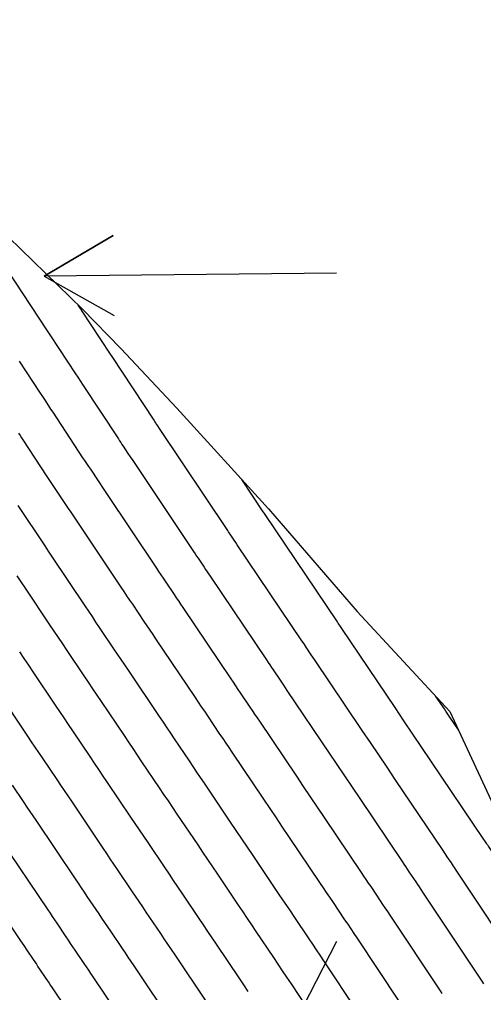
# Model space of a CAD drawing. Extents: x 954385 to 988206, y 1868364 to 1924553.
# Drawn here: x 956633.4 to 956668.1, y 1921815.1 to 1921887.9 of the extents above; entities that cross this region are included whole.
import ezdxf

# ---------------------------------------------------------------- set-up
doc = ezdxf.new("R2010")
doc.units = 0
for name, color, linetype in [('Ex_Major Contours', 7, 'Continuous'), ('Ex_Minor Contours', 7, 'Continuous'), ('Perimeter', 7, 'Continuous'), ('Slopes', 7, 'Continuous')]:
    doc.layers.add(name, color=color, linetype=linetype)

msp = doc.modelspace()

# ---------------------------------------------------------------- linework, layer by layer
at = {"layer": 'Ex_Major Contours'}
for points in [[(956633.368, 1921856.947), (956633.479, 1921856.778), (956633.59, 1921856.609), (956633.701, 1921856.44), (956635.496, 1921853.712), (956635.693, 1921853.413), (956635.891, 1921853.114), (956636.089, 1921852.816), (956636.288, 1921852.517), (956637.083, 1921851.326), (956637.282, 1921851.028), (956637.481, 1921850.73), (956637.68, 1921850.432), (956637.879, 1921850.134), (956641.015, 1921845.436), (956641.231, 1921845.113), (956641.447, 1921844.791), (956641.664, 1921844.468), (956641.88, 1921844.146), (956642.747, 1921842.856), (956642.964, 1921842.534), (956643.18, 1921842.212), (956643.397, 1921841.889), (956643.614, 1921841.567), (956646.576, 1921837.164), (956646.804, 1921836.824), (956647.033, 1921836.484), (956647.261, 1921836.144), (956647.49, 1921835.804), (956648.404, 1921834.445), (956648.632, 1921834.105), (956648.861, 1921833.765), (956649.089, 1921833.425), (956649.318, 1921833.086), (956651.678, 1921829.575), (956652.148, 1921828.877), (956652.617, 1921828.178), (956653.087, 1921827.48), (956653.557, 1921826.782), (956655.919, 1921823.27), (956656.147, 1921822.93), (956656.376, 1921822.591), (956656.604, 1921822.251), (956656.833, 1921821.911), (956657.747, 1921820.552), (956657.975, 1921820.212), (956658.203, 1921819.872), (956658.43, 1921819.531), (956658.656, 1921819.191), (956661.792, 1921814.467)], [(956666.248, 1921834.765), (956665.621, 1921835.697), (956665.516, 1921835.852), (956665.412, 1921836.007), (956665.307, 1921836.163), (956665.203, 1921836.318), (956664.573, 1921837.255)], [(956644.933, 1921812.75), (956642.01, 1921817.097), (956641.791, 1921817.422), (956641.573, 1921817.747), (956641.354, 1921818.073), (956641.135, 1921818.398), (956640.26, 1921819.699), (956640.041, 1921820.024), (956639.822, 1921820.349), (956639.604, 1921820.674), (956639.385, 1921821), (956638.511, 1921822.3), (956638.292, 1921822.626), (956638.073, 1921822.951), (956637.855, 1921823.276), (956637.636, 1921823.601), (956634.678, 1921828), (956634.458, 1921828.328), (956634.238, 1921828.655), (956634.017, 1921828.983), (956633.797, 1921829.31), (956632.916, 1921830.62)]]:
    msp.add_lwpolyline(points, dxfattribs=at)
at = {"layer": 'Ex_Minor Contours'}
for points in [[(956630.187, 1921872.693), (956635.461, 1921864.676), (956635.556, 1921864.531), (956635.699, 1921864.314), (956635.747, 1921864.242), (956637.621, 1921861.392), (956637.796, 1921861.127), (956638.014, 1921860.796), (956638.145, 1921860.597), (956640.83, 1921856.514), (956640.919, 1921856.38), (956641.008, 1921856.245), (956641.098, 1921856.111), (956641.187, 1921855.976), (956641.545, 1921855.44), (956641.725, 1921855.171), (956641.904, 1921854.903), (956646.341, 1921848.256), (956646.453, 1921848.089), (956646.565, 1921847.922), (956646.677, 1921847.755), (956646.789, 1921847.588), (956647.238, 1921846.92), (956647.35, 1921846.753), (956647.462, 1921846.586), (956647.575, 1921846.42), (956647.687, 1921846.253), (956651.895, 1921839.997), (956652.023, 1921839.806), (956652.151, 1921839.616), (956652.279, 1921839.425), (956652.407, 1921839.234), (956652.92, 1921838.472), (956653.176, 1921838.091), (956653.432, 1921837.71), (956656.595, 1921833.005), (956657.165, 1921832.158), (956657.735, 1921831.31), (956658.305, 1921830.462), (956658.875, 1921829.615), (956662.041, 1921824.909), (956662.169, 1921824.718), (956662.297, 1921824.528), (956662.425, 1921824.338), (956662.553, 1921824.147), (956663.066, 1921823.385), (956663.194, 1921823.195), (956663.321, 1921823.004), (956663.449, 1921822.813), (956663.576, 1921822.622), (956667.957, 1921816.022), (956668.047, 1921815.887), (956668.137, 1921815.751)], [(956671.04, 1921816.8), (956666.035, 1921824.338), (956665.958, 1921824.454), (956665.88, 1921824.57), (956665.803, 1921824.686), (956665.725, 1921824.802), (956665.414, 1921825.265), (956665.336, 1921825.381), (956665.258, 1921825.497), (956665.18, 1921825.612), (956665.102, 1921825.728), (956661.535, 1921831.031), (956660.914, 1921831.954), (956660.294, 1921832.876), (956659.674, 1921833.798), (956659.054, 1921834.72), (956655.489, 1921840.022), (956655.255, 1921840.37), (956654.866, 1921840.95), (956654.71, 1921841.181), (956654.554, 1921841.413), (956649.723, 1921848.595), (956649.603, 1921848.774), (956649.483, 1921848.952), (956649.243, 1921849.309), (956649.183, 1921849.398), (956649.124, 1921849.488), (956649.064, 1921849.577), (956649.004, 1921849.666), (956643.916, 1921857.287), (956643.776, 1921857.497), (956643.637, 1921857.706), (956643.602, 1921857.758), (956643.567, 1921857.811), (956643.532, 1921857.863), (956643.498, 1921857.916), (956640.367, 1921862.675), (956640.248, 1921862.856), (956638.073, 1921866.162), (956638.066, 1921866.172), (956637.839, 1921866.518)], [(956633.419, 1921862.325), (956634.995, 1921859.929), (956635.15, 1921859.694), (956635.304, 1921859.459), (956635.614, 1921858.989), (956635.768, 1921858.754), (956635.923, 1921858.519), (956638.163, 1921855.113), (956638.306, 1921854.896), (956638.45, 1921854.679), (956638.593, 1921854.463), (956638.737, 1921854.247), (956639.314, 1921853.383), (956639.459, 1921853.167), (956639.603, 1921852.951), (956639.747, 1921852.735), (956639.891, 1921852.519), (956643.678, 1921846.846), (956643.842, 1921846.601), (956644.006, 1921846.356), (956644.17, 1921846.111), (956644.335, 1921845.867), (956644.992, 1921844.888), (956645.157, 1921844.644), (956645.321, 1921844.399), (956645.486, 1921844.154), (956645.65, 1921843.91), (956649.235, 1921838.58), (956649.413, 1921838.315), (956649.592, 1921838.05), (956649.77, 1921837.785), (956649.948, 1921837.519), (956650.662, 1921836.459), (956650.84, 1921836.193), (956651.018, 1921835.928), (956651.197, 1921835.663), (956651.375, 1921835.398), (956654.137, 1921831.29), (956654.656, 1921830.517), (956655.176, 1921829.744), (956655.696, 1921828.971), (956656.216, 1921828.198), (956658.98, 1921824.089), (956659.158, 1921823.824), (956659.337, 1921823.559), (956659.515, 1921823.294), (956659.693, 1921823.029), (956660.406, 1921821.969), (956660.584, 1921821.704), (956660.762, 1921821.438), (956660.939, 1921821.172), (956661.116, 1921820.906), (956664.875, 1921815.245), (956665.017, 1921815.031)], [(956672.106, 1921820.615), (956668.495, 1921826.054), (956668.467, 1921826.095), (956668.44, 1921826.136), (956668.412, 1921826.177), (956668.385, 1921826.218), (956668.219, 1921826.465), (956668.163, 1921826.548), (956664.194, 1921832.448), (956663.523, 1921833.445), (956662.853, 1921834.442), (956662.183, 1921835.438), (956661.512, 1921836.435), (956657.546, 1921842.334), (956657.435, 1921842.499), (956657.269, 1921842.747), (956657.213, 1921842.83), (956651.76, 1921850.938), (956651.69, 1921851.042), (956651.667, 1921851.076), (956650.067, 1921853.473)], [(956658.71, 1921813.69), (956656.197, 1921817.475), (956655.92, 1921817.891), (956655.643, 1921818.306), (956655.365, 1921818.721), (956655.087, 1921819.136), (956653.973, 1921820.793), (956653.694, 1921821.208), (956653.415, 1921821.622), (956653.137, 1921822.036), (956652.858, 1921822.451), (956650.897, 1921825.365), (956650.478, 1921825.989), (956650.058, 1921826.613), (956649.639, 1921827.236), (956649.219, 1921827.86), (956647.261, 1921830.773), (956646.982, 1921831.188), (956646.703, 1921831.602), (956646.425, 1921832.017), (956646.146, 1921832.431), (956645.031, 1921834.089), (956644.752, 1921834.504), (956644.474, 1921834.918), (956644.195, 1921835.333), (956643.916, 1921835.747), (956641.578, 1921839.224), (956641.309, 1921839.624), (956641.04, 1921840.024), (956640.771, 1921840.424), (956640.502, 1921840.824), (956639.426, 1921842.424), (956639.157, 1921842.824), (956638.888, 1921843.225), (956638.62, 1921843.625), (956638.353, 1921844.026), (956635.866, 1921847.75), (956635.613, 1921848.13), (956635.359, 1921848.51), (956635.106, 1921848.889), (956634.852, 1921849.269), (956633.838, 1921850.788), (956633.585, 1921851.168), (956633.332, 1921851.548)], [(956633.238, 1921846.289), (956633.546, 1921845.827), (956633.854, 1921845.366), (956635.69, 1921842.616), (956636.009, 1921842.138), (956636.33, 1921841.659), (956636.65, 1921841.181), (956636.971, 1921840.703), (956638.256, 1921838.792), (956638.577, 1921838.315), (956638.899, 1921837.837), (956639.22, 1921837.359), (956639.541, 1921836.882), (956641.257, 1921834.331), (956641.586, 1921833.842), (956641.915, 1921833.352), (956642.244, 1921832.863), (956642.573, 1921832.374), (956643.888, 1921830.418), (956644.217, 1921829.929), (956644.546, 1921829.439), (956644.875, 1921828.95), (956645.204, 1921828.461), (956646.761, 1921826.145), (956647.13, 1921825.596), (956647.499, 1921825.047), (956647.869, 1921824.498), (956648.238, 1921823.949), (956649.797, 1921821.631), (956650.126, 1921821.142), (956650.455, 1921820.653), (956650.783, 1921820.164), (956651.112, 1921819.675), (956652.428, 1921817.719), (956652.756, 1921817.23), (956653.084, 1921816.74), (956653.411, 1921816.25), (956653.737, 1921815.759), (956655.627, 1921812.912)], [(956633.438, 1921840.59), (956633.771, 1921840.093), (956634.104, 1921839.597), (956634.437, 1921839.101), (956636.108, 1921836.615), (956636.433, 1921836.132), (956636.758, 1921835.65), (956637.082, 1921835.167), (956637.407, 1921834.684), (956638.706, 1921832.752), (956639.031, 1921832.27), (956639.356, 1921831.787), (956639.68, 1921831.304), (956640.005, 1921830.821), (956641.75, 1921828.225), (956642.069, 1921827.751), (956642.388, 1921827.277), (956642.707, 1921826.802), (956643.026, 1921826.328), (956644.302, 1921824.43), (956644.621, 1921823.955), (956644.94, 1921823.481), (956645.259, 1921823.006), (956645.578, 1921822.532), (956646.856, 1921820.634), (956647.175, 1921820.159), (956647.494, 1921819.685), (956647.813, 1921819.21), (956648.132, 1921818.736), (956649.84, 1921816.196), (956650.183, 1921815.685), (956650.519, 1921815.183)], [(956647.386, 1921814.473), (956645.071, 1921817.916), (956644.802, 1921818.316), (956644.533, 1921818.716), (956644.264, 1921819.116), (956643.995, 1921819.516), (956642.919, 1921821.116), (956642.65, 1921821.515), (956642.381, 1921821.915), (956642.112, 1921822.315), (956641.844, 1921822.715), (956640.768, 1921824.314), (956640.5, 1921824.714), (956640.231, 1921825.114), (956639.962, 1921825.513), (956639.693, 1921825.913), (956637.342, 1921829.411), (956637.069, 1921829.816), (956636.797, 1921830.221), (956636.524, 1921830.626), (956636.252, 1921831.031), (956635.162, 1921832.652), (956634.889, 1921833.057), (956634.617, 1921833.462), (956634.344, 1921833.867), (956634.072, 1921834.272), (956631.768, 1921837.699)], [(956642.479, 1921811.027), (956638.949, 1921816.278), (956638.78, 1921816.528), (956638.612, 1921816.779), (956638.443, 1921817.029), (956638.275, 1921817.28), (956637.6, 1921818.282), (956637.432, 1921818.533), (956637.263, 1921818.783), (956637.095, 1921819.034), (956636.926, 1921819.285), (956636.253, 1921820.287), (956636.084, 1921820.537), (956635.916, 1921820.788), (956635.747, 1921821.038), (956635.579, 1921821.289), (956632.015, 1921826.59)], [(956629.351, 1921825.18), (956633.522, 1921818.977), (956633.758, 1921818.625), (956633.995, 1921818.273), (956634.468, 1921817.569), (956634.586, 1921817.394), (956634.704, 1921817.218), (956634.823, 1921817.042), (956634.941, 1921816.866), (956635.415, 1921816.162), (956635.533, 1921815.986), (956635.651, 1921815.81), (956635.77, 1921815.634), (956635.888, 1921815.458), (956640.026, 1921809.304)]]:
    msp.add_lwpolyline(points, dxfattribs=at)
at = {"layer": 'Perimeter'}
msp.add_lwpolyline([(956576.823, 1921922.483), (956580.885, 1921913.245), (956580.934, 1921912.954), (956589.181, 1921906.597), (956597.052, 1921899.69), (956606.058, 1921893.477), (956615.11, 1921887.293), (956623.298, 1921880.579), (956630.744, 1921873.412), (956638.147, 1921866.218), (956641.02, 1921863.286), (956645.202, 1921858.811), (956652.061, 1921851.285), (956658.684, 1921843.613), (956665.614, 1921836.131), (956669.85, 1921826.999), (956673.256, 1921817.359), (956676.643, 1921807.708), (956680.307, 1921798.227), (956684.092, 1921788.82), (956687.958, 1921779.462), (956691.674, 1921770.012)], dxfattribs=at)
at = {"layer": 'Slopes'}
for points in [[(956657.131, 1921868.928), (956635.284, 1921868.686), (956640.447, 1921871.743), (956635.284, 1921868.686), (956640.513, 1921865.744)], [(956657.131, 1921818.928), (956643.995, 1921793.283), (956643.694, 1921799.275), (956643.995, 1921793.283), (956649.034, 1921796.54)]]:
    msp.add_lwpolyline(points, dxfattribs=at)

doc.saveas('drawing.dxf')
